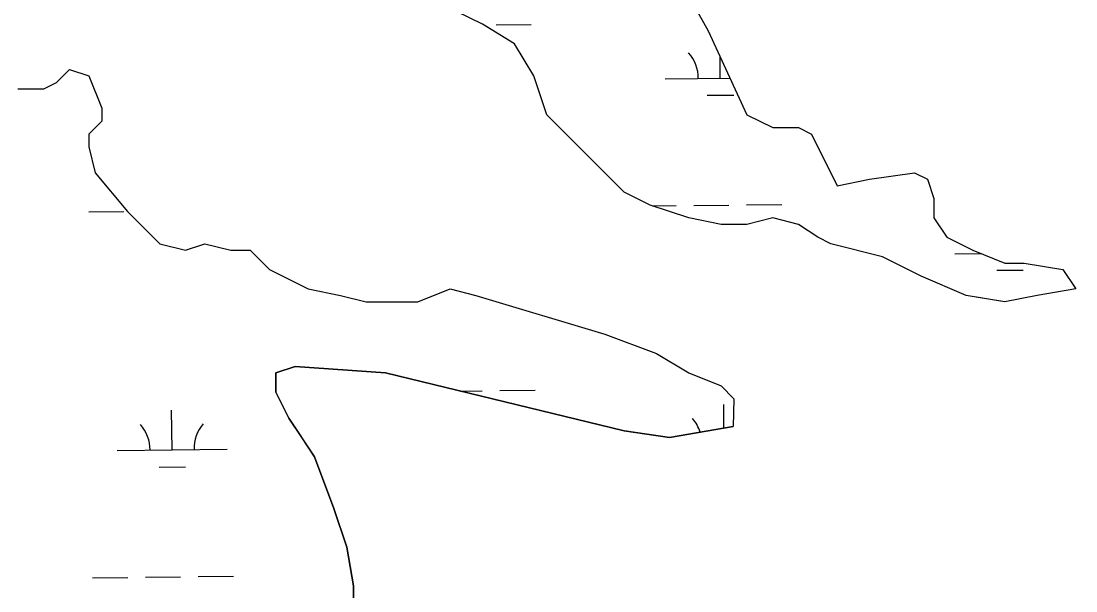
# Model space of a CAD drawing. Extents: x 3734862 to 3772949, y 391520 to 417239.
# Drawn here: x 3765146 to 3766105, y 412969 to 413487 of the extents above; entities that cross this region are included whole.
import ezdxf

# ---------------------------------------------------------------- set-up
doc = ezdxf.new("R2010")
doc.units = 0
doc.layers.add('V-TOPO-SHOR', color=7, linetype='Continuous')
doc.layers.add('V-WETL-SWMP', color=7, linetype='Continuous')

msp = doc.modelspace()

# ---------------------------------------------------------------- linework, layer by layer
at = {"layer": 'V-TOPO-SHOR'}
for p, q in [((3765741.53, 413531.03), (3765770.85, 413478.21)), ((3765565.58, 413484.08), (3765542.12, 413495.82)), ((3765594.91, 413466.48), (3765565.58, 413484.08)), ((3765770.85, 413478.21), (3765806.04, 413401.92)), ((3765612.5, 413437.13), (3765594.91, 413466.48)), ((3765178.51, 413431.26), (3765190.24, 413443)), ((3765190.24, 413443), (3765207.83, 413437.13)), ((3765207.83, 413437.13), (3765219.56, 413407.79)), ((3765624.23, 413401.92), (3765612.5, 413437.13)), ((3765143.32, 413425.4), (3765166.78, 413425.4)), ((3765166.78, 413425.4), (3765178.51, 413431.26)), ((3765219.56, 413407.79), (3765219.56, 413396.05)), ((3765219.56, 413396.05), (3765207.83, 413384.31)), ((3765694.61, 413331.5), (3765624.23, 413401.92)), ((3765806.04, 413401.92), (3765829.5, 413390.18)), ((3765207.83, 413384.31), (3765207.83, 413372.58)), ((3765829.5, 413390.18), (3765852.96, 413390.18)), ((3765852.96, 413390.18), (3765864.69, 413384.31)), ((3765864.69, 413384.31), (3765888.15, 413337.36)), ((3765207.83, 413372.58), (3765213.7, 413349.1)), ((3765213.7, 413349.1), (3765243.02, 413313.89)), ((3765917.47, 413343.23), (3765958.52, 413349.1)), ((3765958.52, 413349.1), (3765970.25, 413343.23)), ((3765888.15, 413337.36), (3765917.47, 413343.23)), ((3765970.25, 413343.23), (3765976.12, 413325.63)), ((3765718.07, 413319.76), (3765694.61, 413331.5)), ((3765753.26, 413308.02), (3765718.07, 413319.76)), ((3765976.12, 413325.63), (3765976.12, 413308.02)), ((3765243.02, 413313.89), (3765272.34, 413284.55)), ((3765782.58, 413302.15), (3765753.26, 413308.02)), ((3765829.5, 413308.02), (3765806.04, 413302.15)), ((3765852.96, 413302.15), (3765829.5, 413308.02)), ((3765976.12, 413308.02), (3765987.85, 413290.42)), ((3765806.04, 413302.15), (3765782.58, 413302.15)), ((3765870.55, 413290.42), (3765852.96, 413302.15)), ((3765882.28, 413284.55), (3765870.55, 413290.42)), ((3765987.85, 413290.42), (3766011.31, 413278.68)), ((3765272.34, 413284.55), (3765295.8, 413278.68)), ((3765295.8, 413278.68), (3765313.4, 413284.55)), ((3765313.4, 413284.55), (3765336.86, 413278.68)), ((3765336.86, 413278.68), (3765354.45, 413278.68)), ((3765354.45, 413278.68), (3765372.04, 413261.07)), ((3765929.2, 413272.81), (3765882.28, 413284.55)), ((3766011.31, 413278.68), (3766040.63, 413266.94)), ((3765964.39, 413255.2), (3765929.2, 413272.81)), ((3765372.04, 413261.07), (3765407.23, 413243.47)), ((3766040.63, 413266.94), (3766058.23, 413266.94)), ((3766058.23, 413266.94), (3766093.41, 413261.07)), ((3766093.41, 413261.07), (3766105.14, 413243.47)), ((3766005.44, 413237.6), (3765964.39, 413255.2)), ((3765407.23, 413243.47), (3765436.56, 413237.6)), ((3765506.94, 413231.73), (3765536.26, 413243.47)), ((3765536.26, 413243.47), (3765559.72, 413237.6)), ((3766105.14, 413243.47), (3766069.95, 413237.6)), ((3765436.56, 413237.6), (3765460.02, 413231.73)), ((3765460.02, 413231.73), (3765506.94, 413231.73)), ((3765559.72, 413237.6), (3765677.01, 413202.39)), ((3766036.51, 413232.42), (3766005.44, 413237.6)), ((3766069.95, 413237.6), (3766040.63, 413231.73)), ((3765677.01, 413202.39), (3765723.93, 413184.78)), ((3765723.93, 413184.78), (3765753.26, 413167.17)), ((3765377.91, 413167.17), (3765395.5, 413173.04)), ((3765395.5, 413173.04), (3765477.61, 413167.17)), ((3765377.91, 413149.56), (3765377.91, 413167.17)), ((3765477.61, 413167.17), (3765694.61, 413114.35)), ((3765753.26, 413167.17), (3765782.58, 413155.44)), ((3765782.58, 413155.44), (3765794.31, 413143.7)), ((3765389.64, 413126.09), (3765377.91, 413149.56)), ((3765794.31, 413143.7), (3765793.63, 413118.33)), ((3765401.37, 413108.48), (3765389.64, 413126.09)), ((3765735.66, 413108.48), (3765793.63, 413118.33)), ((3765413.1, 413090.88), (3765401.37, 413108.48)), ((3765694.61, 413114.35), (3765735.66, 413108.48)), ((3765430.69, 413043.93), (3765413.1, 413090.88)), ((3765442.42, 413008.72), (3765430.69, 413043.93)), ((3765448.29, 412973.5), (3765442.42, 413008.72)), ((3765448.29, 412938.29), (3765448.29, 412973.5))]:
    msp.add_line(p, q, dxfattribs=at)
at = {"layer": 'V-WETL-SWMP'}
for p, q in [((3765741.53, 413531.03), (3765770.85, 413478.21)), ((3765565.58, 413484.08), (3765542.12, 413495.82)), ((3765594.91, 413466.48), (3765565.58, 413484.08)), ((3765578.03, 413483.68), (3765610.03, 413484.01)), ((3765770.85, 413478.21), (3765806.04, 413401.92)), ((3765612.5, 413437.13), (3765594.91, 413466.48)), ((3765781.87, 413435.08), (3765781.66, 413454.77)), ((3765178.51, 413431.26), (3765190.24, 413443)), ((3765190.24, 413443), (3765207.83, 413437.13)), ((3765207.83, 413437.13), (3765219.56, 413407.79)), ((3765624.23, 413401.92), (3765612.5, 413437.13)), ((3765731.87, 413434.56), (3765790.7, 413435.18)), ((3765143.32, 413425.4), (3765166.78, 413425.4)), ((3765166.78, 413425.4), (3765178.51, 413431.26)), ((3765770.03, 413419.53), (3765794.03, 413419.78)), ((3765219.56, 413407.79), (3765219.56, 413396.05)), ((3765219.56, 413396.05), (3765207.83, 413384.31)), ((3765694.61, 413331.5), (3765624.23, 413401.92)), ((3765806.04, 413401.92), (3765829.5, 413390.18)), ((3765207.83, 413384.31), (3765207.83, 413372.58)), ((3765829.5, 413390.18), (3765852.96, 413390.18)), ((3765852.96, 413390.18), (3765864.69, 413384.31)), ((3765864.69, 413384.31), (3765888.15, 413337.36)), ((3765207.83, 413372.58), (3765213.7, 413349.1)), ((3765213.7, 413349.1), (3765243.02, 413313.89)), ((3765917.47, 413343.23), (3765958.52, 413349.1)), ((3765958.52, 413349.1), (3765970.25, 413343.23)), ((3765888.15, 413337.36), (3765917.47, 413343.23)), ((3765970.25, 413343.23), (3765976.12, 413325.63)), ((3765718.07, 413319.76), (3765694.61, 413331.5)), ((3765753.26, 413308.02), (3765718.07, 413319.76)), ((3765720.35, 413319), (3765741.68, 413319.22)), ((3765757.68, 413319.39), (3765789.68, 413319.73)), ((3765805.68, 413319.9), (3765837.68, 413320.24)), ((3765976.12, 413325.63), (3765976.12, 413308.02)), ((3765207.81, 413313.58), (3765239.8, 413313.92)), ((3765243.02, 413313.89), (3765272.34, 413284.55)), ((3765782.58, 413302.15), (3765753.26, 413308.02)), ((3765829.5, 413308.02), (3765806.04, 413302.15)), ((3765852.96, 413302.15), (3765829.5, 413308.02)), ((3765976.12, 413308.02), (3765987.85, 413290.42)), ((3765806.04, 413302.15), (3765782.58, 413302.15)), ((3765870.55, 413290.42), (3765852.96, 413302.15)), ((3765882.28, 413284.55), (3765870.55, 413290.42)), ((3765987.85, 413290.42), (3766011.31, 413278.68)), ((3765272.34, 413284.55), (3765295.8, 413278.68)), ((3765295.8, 413278.68), (3765313.4, 413284.55)), ((3765313.4, 413284.55), (3765336.86, 413278.68)), ((3765336.86, 413278.68), (3765354.45, 413278.68)), ((3765354.45, 413278.68), (3765372.04, 413261.07)), ((3765929.2, 413272.81), (3765882.28, 413284.55)), ((3766011.31, 413278.68), (3766040.63, 413266.94)), ((3765964.39, 413255.2), (3765929.2, 413272.81)), ((3765995, 413275.46), (3766018.71, 413275.72)), ((3765372.04, 413261.07), (3765407.23, 413243.47)), ((3766033.16, 413260.44), (3766057.16, 413260.69)), ((3766040.63, 413266.94), (3766058.23, 413266.94)), ((3766058.23, 413266.94), (3766093.41, 413261.07)), ((3766093.41, 413261.07), (3766105.14, 413243.47)), ((3766005.44, 413237.6), (3765964.39, 413255.2)), ((3765407.23, 413243.47), (3765436.56, 413237.6)), ((3765506.94, 413231.73), (3765536.26, 413243.47)), ((3765536.26, 413243.47), (3765559.72, 413237.6)), ((3766105.14, 413243.47), (3766069.95, 413237.6)), ((3765436.56, 413237.6), (3765460.02, 413231.73)), ((3765460.02, 413231.73), (3765506.94, 413231.73)), ((3765559.72, 413237.6), (3765677.01, 413202.39)), ((3766040.63, 413231.73), (3766005.44, 413237.6)), ((3766069.95, 413237.6), (3766040.63, 413231.73)), ((3765677.01, 413202.39), (3765723.93, 413184.78)), ((3765723.93, 413184.78), (3765753.26, 413167.17)), ((3765395.5, 413173.04), (3765377.91, 413167.17)), ((3765477.61, 413167.17), (3765395.5, 413173.04)), ((3765377.91, 413167.17), (3765377.91, 413149.56)), ((3765694.61, 413114.35), (3765477.61, 413167.17)), ((3765753.26, 413167.17), (3765782.58, 413155.44)), ((3765782.58, 413155.44), (3765794.31, 413143.7)), ((3765377.91, 413149.56), (3765389.64, 413126.09)), ((3765545.52, 413150.64), (3765565.54, 413150.85)), ((3765581.54, 413151.02), (3765613.54, 413151.36)), ((3765785.23, 413116.91), (3765785, 413138.43)), ((3765794.31, 413143.7), (3765793.63, 413118.33)), ((3765283.5, 413097.13), (3765283.12, 413133.12)), ((3765389.64, 413126.09), (3765413.1, 413090.88)), ((3765793.63, 413118.33), (3765735.66, 413108.48)), ((3765735.66, 413108.48), (3765694.61, 413114.35)), ((3765233.51, 413096.6), (3765333.5, 413097.66)), ((3765413.1, 413090.88), (3765430.69, 413043.93)), ((3765271.67, 413081.57), (3765295.67, 413081.82)), ((3765430.69, 413043.93), (3765442.42, 413008.72)), ((3765442.42, 413008.72), (3765448.29, 412973.5)), ((3765211.32, 412980.93), (3765243.32, 412981.26)), ((3765259.32, 412981.43), (3765291.31, 412981.77)), ((3765307.31, 412981.94), (3765339.31, 412982.28)), ((3765448.29, 412973.5), (3765448.29, 412938.29))]:
    msp.add_line(p, q, dxfattribs=at)
for centre, start, end in [((3765726.63, 413434.98), 359.83336, 41.37702), ((3765730.14, 413102.32), 18.04712, 41.37702), ((3765228.26, 413097.02), 359.83336, 41.37702), ((3765338.74, 413098.19), 139.83336, 181.37702)]:
    msp.add_arc(centre, 35.25, start, end, dxfattribs=at)

doc.saveas('drawing.dxf')
